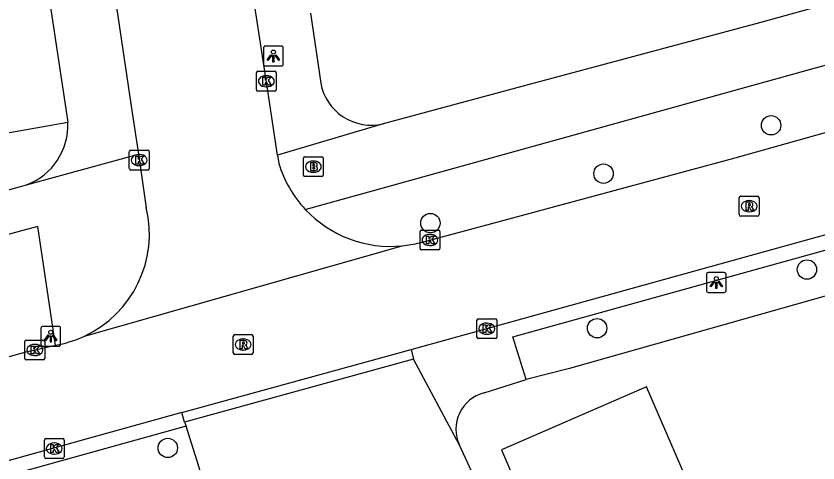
# Model space of a CAD drawing. Extents: x 159053 to 160041, y 380450 to 381422.
# Drawn here: x 159447.01 to 159487.48, y 380977.8 to 381000.34 of the extents above; entities that cross this region are included whole.
import ezdxf

# ---------------------------------------------------------------- set-up
doc = ezdxf.new("R2010")
doc.units = 0
for name, color, linetype in [('IMGEO_Boom', 7, 'Continuous'), ('IMGEO_Brandkraan', 7, 'Continuous'), ('IMGEO_Groenvoorziening', 7, 'Continuous'), ('IMGEO_Kolk', 7, 'Continuous'), ('IMGEO_Lichtpunt', 7, 'Continuous'), ('IMGEO_Pand', 7, 'Continuous'), ('IMGEO_Rijbaan_lokaal_open', 7, 'Continuous'), ('IMGEO_Rioolput', 7, 'Continuous'), ('IMGEO_Voetpad_open', 7, 'Continuous')]:
    doc.layers.add(name, color=color, linetype=linetype)

msp = doc.modelspace()

# ---------------------------------------------------------------- linework, layer by layer
at = {"layer": 'IMGEO_Boom'}
for centre in [(159485.119, 380994.827), (159476.662, 380992.388), (159467.926, 380989.895), (159486.928, 380987.552), (159476.34, 380984.594), (159454.674, 380978.552)]:
    msp.add_circle(centre, 0.489, dxfattribs=at)
at = {"layer": 'IMGEO_Brandkraan'}
for p, q in [((159461.519, 380992.314), (159461.519, 380993.166)), ((159461.594, 380993.24), (159462.446, 380993.24)), ((159462.007, 380993.02), (159462.032, 380993.02)), ((159462.52, 380993.166), (159462.52, 380992.314)), ((159462.446, 380992.24), (159461.594, 380992.24)), ((159462.03, 380992.46), (159462.005, 380992.46))]:
    msp.add_line(p, q, dxfattribs=at)
for points in [[(159461.519, 380992.314), (159461.519, 380993.166)], [(159461.594, 380993.24), (159462.446, 380993.24)], [(159462.52, 380993.166), (159462.52, 380992.314)], [(159461.867, 380992.94), (159461.867, 380992.54), (159462.08, 380992.54)], [(159462.098, 380992.94), (159461.867, 380992.94)], [(159462.046, 380992.859), (159461.992, 380992.859), (159461.992, 380992.783)], [(159461.992, 380992.783), (159462.045, 380992.783)], [(159462.054, 380992.707), (159461.992, 380992.707), (159461.992, 380992.626)], [(159461.992, 380992.626), (159462.054, 380992.626)], [(159462.446, 380992.24), (159461.594, 380992.24)]]:
    msp.add_lwpolyline(points, dxfattribs=at)
for centre, radius, start, end in [((159461.596, 380993.164), 0.0765, 91.552, 178.448), ((159461.596, 380993.164), 0.0765, 91.552, 178.448), ((159462.444, 380993.164), 0.0765, 1.552, 88.448), ((159462.444, 380993.164), 0.0765, 1.552, 88.448), ((159462.047, 380992.821), 0.0379, 267.8285, 90.9355), ((159462.055, 380992.666), 0.0404, 269.8759, 90.5077), ((159462.102, 380992.795), 0.145, 59.4692, 91.5367), ((159462.127, 380992.842), 0.0922, 285.5137, 58.1501), ((159462.132, 380992.65), 0.105, 301.3115, 78.989), ((159461.596, 380992.316), 0.0765, 181.552, 268.448), ((159461.596, 380992.316), 0.0765, 181.552, 268.448), ((159462.086, 380992.791), 0.251, 268.6676, 293.5347), ((159462.444, 380992.316), 0.0765, 271.552, 358.448), ((159462.444, 380992.316), 0.0765, 271.552, 358.448)]:
    msp.add_arc(centre, radius, start, end, dxfattribs=at)
for centre, major_axis, ratio, start_param, end_param in [((159462.006, 380992.74), (-0.387, 0.002), 0.722429, 4.712389, 7.853982), ((159462.031, 380992.74), (-0.39, 0.002), 0.717154, 1.570796, 4.712389)]:
    msp.add_ellipse(centre, major_axis=major_axis, ratio=ratio, start_param=start_param, end_param=end_param, dxfattribs=at)
at = {"layer": 'IMGEO_Groenvoorziening'}
for points in [[(159445.63, 380994.272), (159449.622, 380994.989)], [(159489.748, 380986.752), (159474.953, 380982.556), (159472.753, 380982.013)]]:
    msp.add_lwpolyline(points, dxfattribs=at)
at = {"layer": 'IMGEO_Kolk'}
for p, q in [((159459.145, 380996.623), (159459.145, 380997.475)), ((159459.22, 380997.549), (159460.072, 380997.549)), ((159460.146, 380997.475), (159460.146, 380996.623)), ((159459.633, 380997.329), (159459.658, 380997.329)), ((159459.656, 380996.769), (159459.631, 380996.769)), ((159460.072, 380996.549), (159459.22, 380996.549)), ((159452.732, 380992.646), (159452.732, 380993.498)), ((159452.807, 380993.572), (159453.659, 380993.572)), ((159453.733, 380993.498), (159453.733, 380992.646)), ((159453.22, 380993.352), (159453.245, 380993.352)), ((159453.659, 380992.572), (159452.807, 380992.572)), ((159453.243, 380992.792), (159453.218, 380992.792)), ((159467.403, 380988.616), (159467.403, 380989.468)), ((159467.478, 380989.542), (159468.33, 380989.542)), ((159468.404, 380989.468), (159468.404, 380988.616)), ((159467.891, 380989.322), (159467.916, 380989.322)), ((159468.33, 380988.542), (159467.478, 380988.542)), ((159467.914, 380988.762), (159467.889, 380988.762)), ((159470.275, 380984.142), (159470.275, 380984.994)), ((159470.35, 380985.068), (159471.202, 380985.068)), ((159471.276, 380984.994), (159471.276, 380984.142)), ((159470.763, 380984.848), (159470.788, 380984.848)), ((159471.202, 380984.068), (159470.35, 380984.068)), ((159470.786, 380984.288), (159470.761, 380984.288)), ((159447.461, 380983.068), (159447.461, 380983.92)), ((159447.536, 380983.994), (159448.388, 380983.994)), ((159447.949, 380983.774), (159447.974, 380983.774)), ((159448.462, 380983.92), (159448.462, 380983.068)), ((159448.388, 380982.994), (159447.536, 380982.994)), ((159447.972, 380983.214), (159447.947, 380983.214)), ((159448.443, 380978.097), (159448.443, 380978.949)), ((159448.518, 380979.023), (159449.37, 380979.023)), ((159448.931, 380978.803), (159448.956, 380978.803)), ((159449.444, 380978.949), (159449.444, 380978.097)), ((159449.37, 380978.023), (159448.518, 380978.023)), ((159448.954, 380978.243), (159448.929, 380978.243))]:
    msp.add_line(p, q, dxfattribs=at)
for points in [[(159459.145, 380996.623), (159459.145, 380997.475)], [(159459.22, 380997.549), (159460.072, 380997.549)], [(159460.146, 380997.475), (159460.146, 380996.623)], [(159459.466, 380997.249), (159459.589, 380997.249), (159459.589, 380997.098), (159459.719, 380997.249), (159459.883, 380997.249), (159459.737, 380997.098), (159459.89, 380996.849), (159459.738, 380996.849), (159459.653, 380997.013), (159459.589, 380996.946), (159459.589, 380996.849), (159459.466, 380996.849), (159459.466, 380997.249)], [(159460.072, 380996.549), (159459.22, 380996.549)], [(159452.732, 380992.646), (159452.732, 380993.498)], [(159452.807, 380993.572), (159453.659, 380993.572)], [(159453.733, 380993.498), (159453.733, 380992.646)], [(159453.053, 380993.272), (159453.176, 380993.272), (159453.176, 380993.121), (159453.306, 380993.272), (159453.47, 380993.272), (159453.324, 380993.121), (159453.477, 380992.872), (159453.325, 380992.872), (159453.24, 380993.036), (159453.176, 380992.969), (159453.176, 380992.872), (159453.053, 380992.872), (159453.053, 380993.272)], [(159453.659, 380992.572), (159452.807, 380992.572)], [(159467.403, 380988.616), (159467.403, 380989.468)], [(159467.478, 380989.542), (159468.33, 380989.542)], [(159468.404, 380989.468), (159468.404, 380988.616)], [(159467.724, 380989.242), (159467.847, 380989.242), (159467.847, 380989.091), (159467.977, 380989.242), (159468.141, 380989.242), (159467.995, 380989.091), (159468.148, 380988.842), (159467.996, 380988.842), (159467.911, 380989.006), (159467.847, 380988.939), (159467.847, 380988.842), (159467.724, 380988.842), (159467.724, 380989.242)], [(159468.33, 380988.542), (159467.478, 380988.542)], [(159470.275, 380984.142), (159470.275, 380984.994)], [(159470.35, 380985.068), (159471.202, 380985.068)], [(159471.276, 380984.994), (159471.276, 380984.142)], [(159470.596, 380984.768), (159470.719, 380984.768), (159470.719, 380984.617), (159470.849, 380984.768), (159471.013, 380984.768), (159470.867, 380984.617), (159471.02, 380984.368), (159470.868, 380984.368), (159470.783, 380984.532), (159470.719, 380984.465), (159470.719, 380984.368), (159470.596, 380984.368), (159470.596, 380984.768)], [(159471.202, 380984.068), (159470.35, 380984.068)], [(159447.461, 380983.068), (159447.461, 380983.92)], [(159447.536, 380983.994), (159448.388, 380983.994)], [(159447.782, 380983.694), (159447.905, 380983.694), (159447.905, 380983.543), (159448.035, 380983.694), (159448.199, 380983.694), (159448.053, 380983.543), (159448.206, 380983.294), (159448.054, 380983.294), (159447.969, 380983.458), (159447.905, 380983.391), (159447.905, 380983.294), (159447.782, 380983.294), (159447.782, 380983.694)], [(159448.462, 380983.92), (159448.462, 380983.068)], [(159448.388, 380982.994), (159447.536, 380982.994)], [(159448.443, 380978.097), (159448.443, 380978.949)], [(159448.518, 380979.023), (159449.37, 380979.023)], [(159449.444, 380978.949), (159449.444, 380978.097)], [(159448.764, 380978.723), (159448.887, 380978.723), (159448.887, 380978.572), (159449.017, 380978.723), (159449.181, 380978.723), (159449.035, 380978.572), (159449.188, 380978.323), (159449.036, 380978.323), (159448.951, 380978.487), (159448.887, 380978.42), (159448.887, 380978.323), (159448.764, 380978.323), (159448.764, 380978.723)], [(159449.37, 380978.023), (159448.518, 380978.023)]]:
    msp.add_lwpolyline(points, dxfattribs=at)
for centre, start, end in [((159459.222, 380997.473), 91.552, 178.448), ((159459.222, 380997.473), 91.552, 178.448), ((159460.07, 380997.473), 1.552, 88.448), ((159460.07, 380997.473), 1.552, 88.448), ((159459.222, 380996.625), 181.552, 268.448), ((159459.222, 380996.625), 181.552, 268.448), ((159460.07, 380996.625), 271.552, 358.448), ((159460.07, 380996.625), 271.552, 358.448), ((159452.809, 380993.496), 91.552, 178.448), ((159452.809, 380993.496), 91.552, 178.448), ((159453.657, 380993.496), 1.552, 88.448), ((159453.657, 380993.496), 1.552, 88.448), ((159452.809, 380992.648), 181.552, 268.448), ((159452.809, 380992.648), 181.552, 268.448), ((159453.657, 380992.648), 271.552, 358.448), ((159453.657, 380992.648), 271.552, 358.448), ((159467.48, 380989.466), 91.552, 178.448), ((159467.48, 380989.466), 91.552, 178.448), ((159468.328, 380989.466), 1.552, 88.448), ((159468.328, 380989.466), 1.552, 88.448), ((159467.48, 380988.618), 181.552, 268.448), ((159467.48, 380988.618), 181.552, 268.448), ((159468.328, 380988.618), 271.552, 358.448), ((159468.328, 380988.618), 271.552, 358.448), ((159470.352, 380984.992), 91.552, 178.448), ((159470.352, 380984.992), 91.552, 178.448), ((159471.2, 380984.992), 1.552, 88.448), ((159471.2, 380984.992), 1.552, 88.448), ((159470.352, 380984.144), 181.552, 268.448), ((159470.352, 380984.144), 181.552, 268.448), ((159471.2, 380984.144), 271.552, 358.448), ((159471.2, 380984.144), 271.552, 358.448), ((159447.538, 380983.918), 91.552, 178.448), ((159447.538, 380983.918), 91.552, 178.448), ((159448.386, 380983.918), 1.552, 88.448), ((159448.386, 380983.918), 1.552, 88.448), ((159447.538, 380983.07), 181.552, 268.448), ((159447.538, 380983.07), 181.552, 268.448), ((159448.386, 380983.07), 271.552, 358.448), ((159448.386, 380983.07), 271.552, 358.448), ((159448.52, 380978.947), 91.552, 178.448), ((159448.52, 380978.947), 91.552, 178.448), ((159449.368, 380978.947), 1.552, 88.448), ((159449.368, 380978.947), 1.552, 88.448), ((159448.52, 380978.099), 181.552, 268.448), ((159448.52, 380978.099), 181.552, 268.448), ((159449.368, 380978.099), 271.552, 358.448), ((159449.368, 380978.099), 271.552, 358.448)]:
    msp.add_arc(centre, 0.0765, start, end, dxfattribs=at)
for centre, major_axis, ratio, start_param, end_param in [((159459.632, 380997.049), (-0.387, 0.002), 0.722429, 4.712389, 7.853982), ((159459.657, 380997.049), (-0.39, 0.002), 0.717154, 1.570796, 4.712389), ((159453.219, 380993.072), (-0.387, 0.002), 0.722429, 4.712389, 7.853982), ((159453.244, 380993.072), (-0.39, 0.002), 0.717154, 1.570796, 4.712389), ((159467.89, 380989.042), (-0.387, 0.002), 0.722429, 4.712389, 7.853982), ((159467.915, 380989.042), (-0.39, 0.002), 0.717154, 1.570796, 4.712389), ((159470.762, 380984.568), (-0.387, 0.002), 0.722429, 4.712389, 7.853982), ((159470.787, 380984.568), (-0.39, 0.002), 0.717154, 1.570796, 4.712389), ((159447.948, 380983.494), (-0.387, 0.002), 0.722429, 4.712389, 7.853982), ((159447.973, 380983.494), (-0.39, 0.002), 0.717154, 1.570796, 4.712389), ((159448.93, 380978.523), (-0.387, 0.002), 0.722429, 4.712389, 7.853982), ((159448.955, 380978.523), (-0.39, 0.002), 0.717154, 1.570796, 4.712389)]:
    msp.add_ellipse(centre, major_axis=major_axis, ratio=ratio, start_param=start_param, end_param=end_param, dxfattribs=at)
at = {"layer": 'IMGEO_Lichtpunt'}
for p, q in [((159459.504, 380998.724), (159459.504, 380997.917)), ((159459.504, 380998.724), (159459.504, 380997.917)), ((159460.406, 380998.819), (159459.598, 380998.819)), ((159460.406, 380998.819), (159459.598, 380998.819)), ((159460.5, 380997.917), (159460.5, 380998.724)), ((159460.5, 380997.917), (159460.5, 380998.724)), ((159459.598, 380997.823), (159460.406, 380997.823)), ((159459.598, 380997.823), (159460.406, 380997.823)), ((159482.757, 380987.394), (159481.949, 380987.394)), ((159482.757, 380987.394), (159481.949, 380987.394)), ((159481.855, 380987.299), (159481.855, 380986.492)), ((159481.855, 380987.299), (159481.855, 380986.492)), ((159482.851, 380986.492), (159482.851, 380987.299)), ((159482.851, 380986.492), (159482.851, 380987.299)), ((159481.949, 380986.398), (159482.757, 380986.398)), ((159481.949, 380986.398), (159482.757, 380986.398)), ((159448.27, 380984.588), (159448.27, 380983.781)), ((159448.27, 380984.588), (159448.27, 380983.781)), ((159449.172, 380984.683), (159448.364, 380984.683)), ((159449.172, 380984.683), (159448.364, 380984.683)), ((159449.266, 380983.781), (159449.266, 380984.588)), ((159449.266, 380983.781), (159449.266, 380984.588)), ((159448.364, 380983.687), (159449.172, 380983.687)), ((159448.364, 380983.687), (159449.172, 380983.687))]:
    msp.add_line(p, q, dxfattribs=at)
for points in [[(159459.878, 380998.388), (159459.917, 380998.36), (159459.729, 380998.098), (159459.691, 380998.125), (159459.878, 380998.388)], [(159459.98, 380998.34), (159460.027, 380998.34), (159460.027, 380998.018), (159459.98, 380998.018), (159459.98, 380998.34)], [(159460.09, 380998.36), (159460.128, 380998.387), (159460.315, 380998.125), (159460.276, 380998.097), (159460.09, 380998.36)], [(159482.229, 380986.963), (159482.268, 380986.935), (159482.08, 380986.673), (159482.042, 380986.7), (159482.229, 380986.963)], [(159482.331, 380986.915), (159482.378, 380986.915), (159482.378, 380986.593), (159482.331, 380986.593), (159482.331, 380986.915)], [(159482.441, 380986.935), (159482.479, 380986.962), (159482.666, 380986.7), (159482.627, 380986.672), (159482.441, 380986.935)], [(159448.644, 380984.252), (159448.683, 380984.224), (159448.495, 380983.962), (159448.457, 380983.989), (159448.644, 380984.252)], [(159448.746, 380984.204), (159448.793, 380984.204), (159448.793, 380983.882), (159448.746, 380983.882), (159448.746, 380984.204)], [(159448.856, 380984.224), (159448.894, 380984.251), (159449.081, 380983.989), (159449.042, 380983.961), (159448.856, 380984.224)]]:
    msp.add_lwpolyline(points, dxfattribs=at)
for centre in [(159460.003, 380998.522), (159482.354, 380987.097), (159448.769, 380984.386)]:
    msp.add_circle(centre, 0.0994, dxfattribs=at)
for centre, start, end in [((159459.598, 380998.724), 90, 180), ((159459.598, 380998.724), 90, 180), ((159460.406, 380998.724), 0, 90), ((159460.406, 380998.724), 0, 90), ((159459.598, 380997.917), 180, 270), ((159459.598, 380997.917), 180, 270), ((159460.406, 380997.917), 270, 0), ((159460.406, 380997.917), 270, 360), ((159481.949, 380987.299), 90, 180), ((159481.949, 380987.299), 90, 180), ((159482.757, 380987.299), 0, 90), ((159482.757, 380987.299), 0, 90), ((159481.949, 380986.492), 180, 270), ((159481.949, 380986.492), 180, 270), ((159482.757, 380986.492), 270, 0), ((159482.757, 380986.492), 270, 360), ((159448.364, 380984.588), 90, 180), ((159448.364, 380984.588), 90, 180), ((159449.172, 380984.588), 0, 90), ((159449.172, 380984.588), 0, 90), ((159448.364, 380983.781), 180, 270), ((159448.364, 380983.781), 180, 270), ((159449.172, 380983.781), 270, 0), ((159449.172, 380983.781), 270, 360)]:
    msp.add_arc(centre, 0.0946, start, end, dxfattribs=at)
at = {"layer": 'IMGEO_Pand'}
msp.add_lwpolyline([(159481.548, 380975.375), (159478.837, 380981.63), (159471.515, 380978.455), (159474.2, 380972.183)], dxfattribs=at)
at = {"layer": 'IMGEO_Rijbaan_lokaal_open'}
for points in [[(159460.213, 380993.326), (159459.721, 380996.557), (159458.502, 381004.55)], [(159451.686, 381003.522), (159452.881, 380995.45), (159453.189, 380993.369)], [(159467.388, 380988.905), (159471.019, 380989.869), (159483.308, 380993.183), (159487.919, 380994.479), (159488.955, 380994.777)], [(159453.189, 380993.369), (159453.588, 380990.672)], [(159460.213, 380993.326), (159460.278, 380992.902)], [(159466.947, 380983.513), (159493.954, 380991.002)], [(159450.463, 380984.189), (159466.5, 380988.748)], [(159431.485, 380978.987), (159447.525, 380983.393), (159449.011, 380983.736)], [(159455.382, 380980.342), (159466.947, 380983.513)], [(159455.382, 380980.342), (159448.97, 380978.562), (159432.803, 380974.092)]]:
    msp.add_lwpolyline(points, dxfattribs=at)
for centre, radius, start, end in [((159465.921, 380994.615), 5.897, 196.8909, 223.0881), ((159448.061, 380989.342), 5.685, 294.994, 13.5351), ((159465.92, 380994.618), 5.899, 223.1089, 275.6403), ((159465.89, 380994.787), 6.07, 275.7662, 284.2866), ((159448.048, 380989.376), 5.722, 279.6891, 294.9651)]:
    msp.add_arc(centre, radius, start, end, dxfattribs=at)
at = {"layer": 'IMGEO_Rioolput'}
for p, q in [((159483.51, 380990.32), (159483.51, 380991.172)), ((159483.585, 380991.246), (159484.437, 380991.246)), ((159483.998, 380991.026), (159484.023, 380991.026)), ((159484.511, 380991.172), (159484.511, 380990.32)), ((159484.437, 380990.246), (159483.585, 380990.246)), ((159484.021, 380990.466), (159483.996, 380990.466)), ((159457.977, 380983.344), (159457.977, 380984.196)), ((159458.052, 380984.27), (159458.904, 380984.27)), ((159458.978, 380984.196), (159458.978, 380983.344)), ((159458.465, 380984.05), (159458.49, 380984.05)), ((159458.904, 380983.27), (159458.052, 380983.27)), ((159458.488, 380983.49), (159458.463, 380983.49))]:
    msp.add_line(p, q, dxfattribs=at)
for points in [[(159483.51, 380990.32), (159483.51, 380991.172)], [(159483.585, 380991.246), (159484.437, 380991.246)], [(159484.099, 380990.944), (159483.847, 380990.946), (159483.847, 380990.546)], [(159484.511, 380991.172), (159484.511, 380990.32)], [(159483.847, 380990.546), (159483.971, 380990.546), (159483.971, 380990.708), (159483.982, 380990.708)], [(159484.025, 380990.865), (159483.971, 380990.865), (159483.971, 380990.784)], [(159483.971, 380990.784), (159484.023, 380990.784)], [(159484.029, 380990.679), (159484.1, 380990.546), (159484.24, 380990.546), (159484.175, 380990.672)], [(159484.437, 380990.246), (159483.585, 380990.246)], [(159457.977, 380983.344), (159457.977, 380984.196)], [(159458.052, 380984.27), (159458.904, 380984.27)], [(159458.978, 380984.196), (159458.978, 380983.344)], [(159458.566, 380983.968), (159458.314, 380983.97), (159458.314, 380983.57)], [(159458.314, 380983.57), (159458.438, 380983.57), (159458.438, 380983.732), (159458.449, 380983.732)], [(159458.492, 380983.889), (159458.438, 380983.889), (159458.438, 380983.808)], [(159458.438, 380983.808), (159458.49, 380983.808)], [(159458.496, 380983.703), (159458.567, 380983.57), (159458.707, 380983.57), (159458.642, 380983.696)], [(159458.904, 380983.27), (159458.052, 380983.27)]]:
    msp.add_lwpolyline(points, dxfattribs=at)
for centre, radius, start, end in [((159483.587, 380991.17), 0.0765, 91.552, 178.448), ((159483.587, 380991.17), 0.0765, 91.552, 178.448), ((159484.098, 380990.834), 0.109, 350.3612, 89.416), ((159484.435, 380991.17), 0.0765, 1.552, 88.448), ((159484.435, 380991.17), 0.0765, 1.552, 88.448), ((159483.981, 380990.655), 0.0533, 26.0293, 88.6989), ((159484.007, 380990.973), 0.19, 274.7715, 282.9687), ((159484.031, 380990.769), 0.0964, 77.0061, 93.1865), ((159484.045, 380990.826), 0.0378, 276.6634, 79.6772), ((159484.096, 380990.834), 0.112, 277.5842, 350.9817), ((159484.08, 380990.619), 0.108, 29.5134, 73.7905), ((159483.587, 380990.322), 0.0765, 181.552, 268.448), ((159483.587, 380990.322), 0.0765, 181.552, 268.448), ((159484.435, 380990.322), 0.0765, 271.552, 358.448), ((159484.435, 380990.322), 0.0765, 271.552, 358.448), ((159458.054, 380984.194), 0.0765, 91.552, 178.448), ((159458.054, 380984.194), 0.0765, 91.552, 178.448), ((159458.902, 380984.194), 0.0765, 1.552, 88.448), ((159458.902, 380984.194), 0.0765, 1.552, 88.448), ((159458.448, 380983.679), 0.0533, 26.0293, 88.6989), ((159458.474, 380983.997), 0.19, 274.7715, 282.9687), ((159458.498, 380983.793), 0.0964, 77.0061, 93.1865), ((159458.512, 380983.85), 0.0378, 276.6634, 79.6772), ((159458.565, 380983.858), 0.109, 350.3612, 89.416), ((159458.563, 380983.858), 0.112, 277.5842, 350.9817), ((159458.547, 380983.643), 0.108, 29.5134, 73.7905), ((159458.054, 380983.346), 0.0765, 181.552, 268.448), ((159458.054, 380983.346), 0.0765, 181.552, 268.448), ((159458.902, 380983.346), 0.0765, 271.552, 358.448), ((159458.902, 380983.346), 0.0765, 271.552, 358.448)]:
    msp.add_arc(centre, radius, start, end, dxfattribs=at)
for centre, major_axis, ratio, start_param, end_param in [((159483.997, 380990.746), (-0.387, 0.002), 0.722429, 4.712389, 7.853982), ((159484.022, 380990.746), (-0.39, 0.002), 0.717154, 1.570796, 4.712389), ((159458.464, 380983.77), (-0.387, 0.002), 0.722429, 4.712389, 7.853982), ((159458.489, 380983.77), (-0.39, 0.002), 0.717154, 1.570796, 4.712389)]:
    msp.add_ellipse(centre, major_axis=major_axis, ratio=ratio, start_param=start_param, end_param=end_param, dxfattribs=at)
at = {"layer": 'IMGEO_Voetpad_open'}
for points in [[(159435.479, 381089.722), (159448.874, 381000), (159449.622, 380994.989)], [(159487.099, 381000.703), (159484.535, 381000), (159472.725, 380996.84), (159465.54, 380994.899)], [(159461.87, 381000.484), (159462.391, 380996.957)], [(159461.614, 380990.587), (159487.365, 380997.724), (159488.219, 380997.961), (159488.955, 380994.777)], [(159465.54, 380994.899), (159460.213, 380993.326)], [(159447.546, 380991.822), (159453.189, 380993.369)], [(159427.041, 380989.114), (159427.248, 380986.213), (159447.546, 380991.822)], [(159449.011, 380983.736), (159448.118, 380989.715), (159447.176, 380989.466), (159428.187, 380984.259), (159429.341, 380978.394)], [(159472.753, 380982.013), (159472.093, 380984.164), (159488.985, 380988.856)], [(159466.947, 380983.513), (159467.079, 380983.031)], [(159467.079, 380983.031), (159455.514, 380979.86)], [(159469.392, 380978.697), (159467.079, 380983.031)], [(159470.633, 380981.329), (159472.753, 380982.013)], [(159455.514, 380979.86), (159455.382, 380980.342)], [(159455.6, 380979.643), (159443.602, 380976.314)], [(159455.514, 380979.86), (159455.6, 380979.643)], [(159456.318, 380977.354), (159455.6, 380979.643)]]:
    msp.add_lwpolyline(points, dxfattribs=at)
for centre, radius, start, end in [((159464.944, 380997.426), 2.596, 190.4025, 283.265), ((159446.429, 380994.818), 3.198, 290.4524, 3.0571), ((159471.086, 380979.507), 1.878, 103.9682, 205.5437), ((159218.341, 380862.613), 276.59, 15.17696, 24.81537)]:
    msp.add_arc(centre, radius, start, end, dxfattribs=at)

doc.saveas('drawing.dxf')
